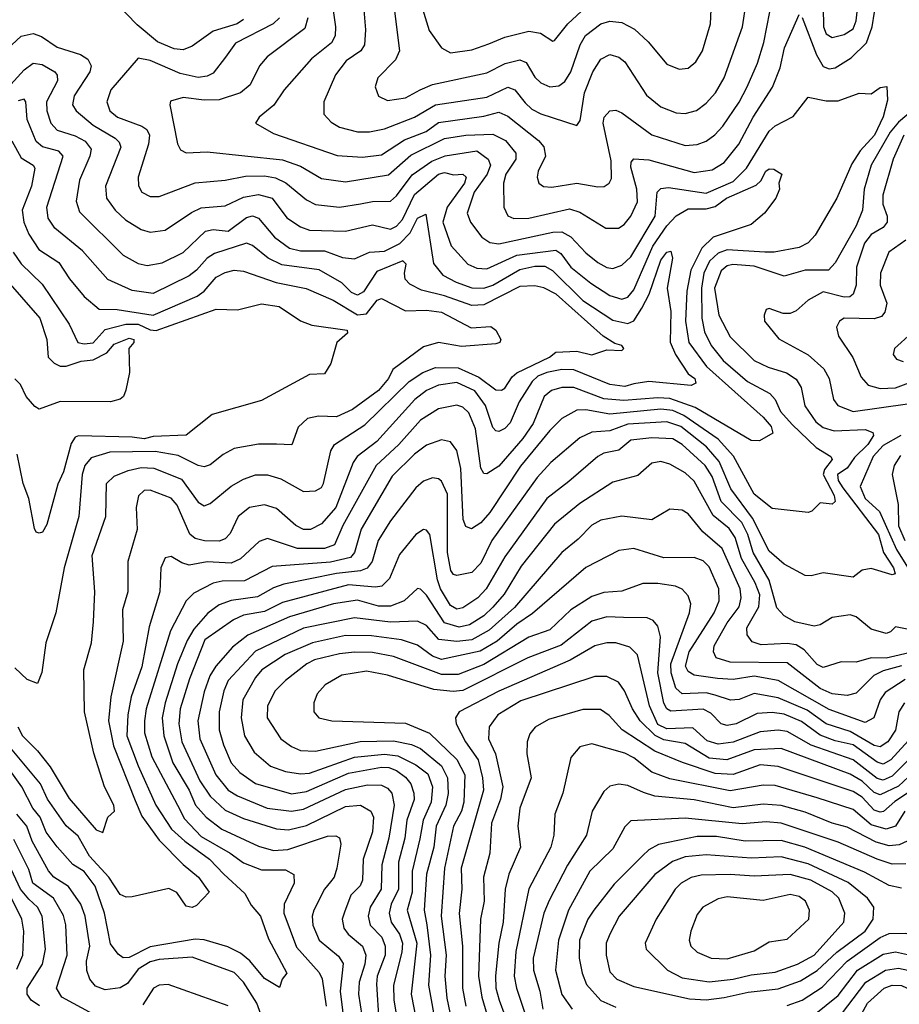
# Model space of a CAD drawing. Extents: x 1308313 to 1441400, y 959662 to 1036319.
# Tile 259 of 656: x 1339371 to 1342298, y 994792 to 998069. Entities that reach past the tile are written whole.
import ezdxf

# ---------------------------------------------------------------- set-up
doc = ezdxf.new("R2010")
doc.units = 0

msp = doc.modelspace()

# ---------------------------------------------------------------- linework, layer by layer
at = {"layer": '0CON10XD'}
for points in [[(1340605.6, 998195.6), (1340634.7, 997965), (1340621.2, 997935), (1340562.7, 997875), (1340553.3, 997845), (1340564.7, 997814.7), (1340595, 997800.4), (1340655, 997809.3), (1340703.8, 997835), (1340745, 997852.8), (1340925, 997892.5), (1340986.5, 997923.5), (1341035, 997934.8), (1341056.7, 997926.7), (1341085, 997877.5), (1341105, 997858.6), (1341135, 997845.3), (1341165, 997848.7), (1341185, 997863.2), (1341204.9, 997895.1), (1341235.6, 997985), (1341254.1, 998015.9), (1341305, 998055.2), (1341335, 998064.4), (1341375, 998059.5), (1341416.9, 998036.9), (1341462.3, 997995), (1341525, 997921.2), (1341565, 997904.6), (1341595, 997907.3), (1341620.9, 997929.1), (1341643.3, 997965), (1341669.4, 998055), (1341675.8, 998175)], [(1340406, 998155), (1340421.7, 998045), (1340420.7, 998015), (1340407.9, 997992.1), (1340341.4, 997938.6), (1340251.1, 997835), (1340216, 997784), (1340167.5, 997745), (1340155.8, 997725), (1340215, 997690.3), (1340426.8, 997616.8), (1340511.8, 997611.8), (1340575, 997618.7), (1340650.9, 997669.1), (1340723.1, 997696.9), (1340765, 997726.8), (1340915, 997747.9), (1340965, 997760.6), (1340995, 997747.5), (1341097.1, 997667.1), (1341115.6, 997645.6), (1341120.8, 997615), (1341096.1, 997565), (1341092.5, 997545), (1341098.5, 997525), (1341113.5, 997513.5), (1341141.8, 997511.8), (1341225, 997524.8), (1341295, 997512.2), (1341315.9, 997514.1), (1341332.2, 997525), (1341339.8, 997540.2), (1341339.2, 997599.2), (1341312.9, 997725), (1341316.2, 997745), (1341335, 997765.5), (1341355, 997767.9), (1341375, 997759.2), (1341475, 997685.7), (1341585, 997650), (1341625, 997653.2), (1341655, 997664.7), (1341684.5, 997685.5), (1341710.8, 997715), (1341765.1, 997794.9), (1341791.3, 997845), (1341825.7, 997924.3), (1341847, 997993), (1341866.8, 998095)], [(1340115, 998069.5), (1340094.4, 998055.6), (1340015, 998030.7), (1339945, 997980.8), (1339915, 997968.9), (1339885, 997971.7), (1339828.9, 997995), (1339761.9, 998051.9), (1339691.1, 998125)], [(1340514.7, 998115), (1340521.1, 998035), (1340518.2, 997985), (1340506.1, 997965), (1340457.6, 997932.4), (1340421.2, 997885), (1340382.9, 997795), (1340382.5, 997755), (1340407.7, 997727.7), (1340435, 997711.2), (1340495, 997696.2), (1340535, 997695.7), (1340585, 997705.2), (1340685.1, 997744.9), (1340755, 997785.8), (1340925, 997811.2), (1340995, 997844), (1341019.1, 997835), (1341052.5, 997792.5), (1341075, 997770.7), (1341105, 997755.6), (1341225, 997717.1), (1341236.2, 997733.8), (1341250.9, 997825), (1341278, 997895), (1341305, 997937.1), (1341335, 997953.6), (1341365, 997944.6), (1341385, 997928.2), (1341457.2, 997817.2), (1341505, 997778.4), (1341555, 997758.8), (1341585, 997756.5), (1341622.8, 997767.2), (1341655, 997790.7), (1341686.5, 997825), (1341714.8, 997875.2), (1341776.3, 998045), (1341788.1, 998125)], [(1340701.9, 998135), (1340733, 998033), (1340775, 997975.6), (1340805, 997958.9), (1340875, 997968.1), (1340931.5, 997988.5), (1340985, 998010.6), (1341065, 998030.7), (1341103.6, 998023.6), (1341145, 997997.8), (1341150.2, 997999.8), (1341194.6, 998055.4), (1341255, 998110.9)], [(1342045, 998111.1), (1342045.7, 998045), (1342055, 998022.1), (1342075, 998009.1), (1342115, 998019.5), (1342145, 998038.9), (1342154.8, 998065), (1342161.7, 998125)], [(1340235.8, 998075), (1340214.6, 998055), (1340089.1, 997990.9), (1340056, 997944), (1340015, 997890.7), (1339995, 997880.5), (1339965, 997876.5), (1339905, 997890.2), (1339805, 997933), (1339765, 997940.9), (1339673.5, 997835), (1339660.6, 997795), (1339670.7, 997765), (1339696.5, 997745), (1339777.1, 997715), (1339793.3, 997703.3), (1339802.4, 997685), (1339799.8, 997655), (1339765.3, 997545), (1339766.4, 997516.4), (1339777.5, 997495), (1339805, 997480.7), (1339835, 997480.3), (1339955, 997526.2), (1340054.3, 997534.3), (1340122.2, 997547.8), (1340185, 997549.4), (1340222, 997542), (1340255.9, 997525.9), (1340325, 997469.2), (1340355, 997453.9), (1340435, 997444.8), (1340504.5, 997455.5), (1340545, 997463.7), (1340605, 997465.2), (1340625, 997482.7), (1340677.3, 997552.7), (1340742.2, 997597.8), (1340786.3, 997616.3), (1340891.9, 997631.9), (1340929.7, 997605), (1340937.3, 997585), (1340927, 997555), (1340883.3, 997495), (1340859.7, 997425), (1340870.7, 997395), (1340908.5, 997345), (1340935, 997327.4), (1340965, 997323.3), (1341145, 997361.7), (1341175, 997362.7), (1341205, 997346.6), (1341255, 997292.5), (1341295, 997260.3), (1341325, 997244.3), (1341345, 997240.7), (1341375, 997251.8), (1341405, 997280), (1341486, 997415), (1341492, 997495), (1341505, 997506.5), (1341530.3, 997510.3), (1341655, 997491.3), (1341745, 997530.3), (1341789.8, 997575), (1341865, 997697.7), (1341885, 997716), (1341945, 997747.1), (1341995, 997810.5), (1342055, 997798.9), (1342095, 997798.4), (1342165, 997824.3), (1342205, 997822.5), (1342235, 997843.2), (1342256.7, 997846.7), (1342259.3, 997800.7), (1342244.6, 997745.4), (1342215.7, 997685), (1342167.9, 997632.1), (1342140.4, 997589.6), (1342090, 997475), (1342018.5, 997351.5), (1341995, 997326.2), (1341965, 997310.4), (1341881.2, 997295), (1341851.2, 997295), (1341725, 997302.7), (1341695, 997291.3), (1341666.5, 997265), (1341647.3, 997225), (1341639.6, 997175), (1341640.7, 997075), (1341649.7, 997029.7), (1341672.1, 996985), (1341712.3, 996935), (1341792.7, 996865), (1341867.1, 996825), (1341885.3, 996805), (1341903.2, 996765), (1341941.2, 996721.2), (1342021.8, 996645), (1342070.8, 996615), (1342075.2, 996605), (1342048.7, 996571.3), (1342045.1, 996555), (1342081.7, 996485), (1342085.2, 996464.8), (1342075, 996456.4), (1342035, 996460.6), (1342007.3, 996432.7), (1341995, 996428.9), (1341875, 996441.4), (1341815, 996489.6), (1341746.5, 996616.5), (1341695, 996673.2), (1341581.2, 996751.2), (1341545, 996768.5), (1341505, 996772.1), (1341335, 996755.9), (1341255, 996770), (1341225, 996769.2), (1341175, 996741.4), (1341135, 996701.6), (1341036.9, 996583.1), (1340935, 996428.6), (1340905, 996394.1), (1340874.6, 996374.6), (1340855, 996381.9), (1340846.5, 996405), (1340838.7, 996575), (1340825.2, 996635.2), (1340805, 996663.8), (1340775, 996670), (1340725, 996652.7), (1340685, 996622.9), (1340610.6, 996549.4), (1340506.8, 996373.2), (1340484.4, 996295.6), (1340471.4, 996278.6), (1340405, 996263.8), (1340211.2, 996248.8), (1340118.9, 996201.1), (1340045, 996200.2), (1340015, 996193.2), (1339950.1, 996159.9), (1339925, 996134.6), (1339872.7, 996035), (1339791.7, 995775), (1339785.5, 995735), (1339786.4, 995695), (1339810.9, 995615), (1339895.7, 995454.2), (1339919.3, 995409.3), (1339975, 995350.5), (1340070.9, 995295), (1340115, 995262.4), (1340175, 995239.2), (1340255, 995239.2), (1340283.4, 995223.4), (1340284.1, 995195), (1340251, 995125), (1340249.8, 995095), (1340291.9, 994981.9), (1340367.4, 994897.4), (1340376.8, 994876.8), (1340390.9, 994785)], [(1340329.3, 998075), (1340320.2, 998039.8), (1340193.8, 997945), (1340169.3, 997915), (1340137.9, 997852.1), (1340105, 997825.3), (1340035, 997802.5), (1339985, 997800.6), (1339915, 997810.3), (1339872.6, 997797.4), (1339870, 997785), (1339896, 997656), (1339906.2, 997636.2), (1339925, 997625.5), (1339995, 997628.8), (1340245, 997602.1), (1340305, 997581), (1340375, 997539.8), (1340455, 997529.2), (1340597.7, 997552.3), (1340672.1, 997617.9), (1340785, 997673.7), (1340855, 997684.6), (1340945, 997687.4), (1340987.2, 997667.2), (1341021.9, 997625), (1341021.9, 997605), (1340989, 997555), (1340980.8, 997525), (1340982.5, 997445), (1340995.7, 997415.7), (1341015, 997407.7), (1341065, 997408.7), (1341200.1, 997439.9), (1341235, 997428.6), (1341321.4, 997375), (1341364, 997375), (1341382.8, 997387.2), (1341405, 997414.6), (1341426.8, 997463.2), (1341424.3, 997505), (1341405, 997577.5), (1341405.3, 997594.7), (1341414.1, 997605.9), (1341465, 997602.6), (1341615, 997560.2), (1341675, 997569), (1341715, 997593.2), (1341763.6, 997655), (1341812.2, 997745), (1341876.1, 997843.9), (1341901.4, 997908.6), (1341916.5, 997975), (1341965, 998086.2)], [(1341975, 998076), (1342022.2, 997952.2), (1342045, 997913.2), (1342065, 997904.8), (1342085, 997909), (1342138, 997942), (1342188.6, 997991.4), (1342207.4, 998045), (1342216, 998094)], [(1339315, 997957.5), (1339375, 998014.1), (1339415, 998023.2), (1339442.7, 998012.7), (1339495, 997977.5), (1339573.2, 997953.2), (1339597.8, 997937.8), (1339608.7, 997915), (1339604.2, 997895), (1339552.1, 997815), (1339545.9, 997785), (1339558.4, 997765), (1339615, 997717.8), (1339688.8, 997675), (1339701.7, 997661.7), (1339707.1, 997645), (1339656.7, 997515), (1339659.7, 997475), (1339688.6, 997435), (1339722.9, 997402.9), (1339775, 997370.6), (1339805, 997361.9), (1339855, 997368.8), (1339942.3, 997427.7), (1339975, 997443.1), (1340055, 997449.3), (1340115, 997478.5), (1340165, 997487), (1340211.1, 997475), (1340259.8, 997409.8), (1340305, 997378.9), (1340335, 997368.1), (1340455, 997364.8), (1340545, 997385.9), (1340605, 997371.7), (1340625, 997382.1), (1340645, 997403.8), (1340685, 997486.7), (1340765, 997555.2), (1340785, 997559.9), (1340815, 997553), (1340845, 997554.7), (1340856.5, 997545), (1340850.8, 997525), (1340793.4, 997445), (1340778.5, 997395), (1340806.2, 997316.2), (1340862.5, 997255), (1340891.8, 997241.8), (1340925, 997239.3), (1341025, 997284.6), (1341155, 997301.4), (1341171.2, 997291.2), (1341205.5, 997245.5), (1341271.6, 997191.6), (1341335, 997150.7), (1341375, 997138.8), (1341395, 997145.9), (1341415, 997170.3), (1341478.3, 997315), (1341525, 997383.1), (1341555, 997415.7), (1341595, 997439.2), (1341655, 997439.8), (1341685, 997447.4), (1341722.6, 997475), (1341822.2, 997517.8), (1341837.6, 997532.4), (1341854, 997565), (1341865, 997572.5), (1341881.1, 997571.1), (1341907.5, 997555), (1341896.7, 997525), (1341900, 997505), (1341887.1, 997475), (1341850, 997425), (1341805, 997387.4), (1341678.5, 997345), (1341641.5, 997308.5), (1341604.9, 997235.1), (1341591.2, 997165), (1341586.7, 997065), (1341597.8, 996995), (1341656.5, 996915), (1341845, 996746), (1341871.8, 996715), (1341877.4, 996692.6), (1341832.5, 996667.5), (1341805, 996668.8), (1341618.3, 996778.3), (1341535, 996808.4), (1341495, 996810.8), (1341381.1, 996801.1)], [(1339275, 997781.4), (1339385, 997902.5), (1339415, 997924.7), (1339445, 997919.3), (1339487.5, 997895), (1339495, 997884), (1339496.1, 997865), (1339459.5, 997795), (1339461.1, 997765), (1339474.8, 997725), (1339495, 997701.7), (1339555, 997682.6), (1339588.4, 997665), (1339608.5, 997638.5), (1339604.3, 997615), (1339570, 997535), (1339558.1, 997465), (1339569.3, 997429.3), (1339715.5, 997285.5), (1339765, 997256.9), (1339795, 997250.7), (1339845, 997259.8), (1339915, 997293.9), (1339989.1, 997365), (1340015, 997370.4), (1340065, 997365.2), (1340125, 997410.2), (1340145, 997415.9), (1340165, 997408.8), (1340218.8, 997345), (1340268.9, 997308.9), (1340305, 997299.5), (1340385, 997299.4), (1340445, 997277.1), (1340485, 997272.5), (1340535, 997294.8), (1340585, 997298.8), (1340635.5, 997324.5), (1340670.6, 997359.4), (1340695, 997408.2), (1340722.1, 997422.1), (1340747.7, 997257.7), (1340778.8, 997218.8), (1340822.9, 997195)], [(1342413, 997827), (1342295, 997727.6), (1342268.1, 997695), (1342204.8, 997585), (1342181, 997505), (1342175.2, 997435), (1342155, 997382.5), (1342085, 997259.6), (1342063.1, 997235), (1341985, 997235.2), (1341915, 997214.8), (1341815, 997248.1), (1341744.4, 997254.4), (1341725, 997249.5), (1341705, 997232.6), (1341683.4, 997175), (1341697.2, 997085), (1341735, 997013.2), (1341815, 996934.7), (1341862, 996912), (1341923.1, 996893.1), (1341955, 996872.2), (1341971.4, 996845), (1341983.6, 996783.6), (1342020.1, 996730.1), (1342045, 996711.9), (1342081, 996701), (1342185, 996705.2), (1342210, 996695), (1342211.8, 996685), (1342193.7, 996655), (1342148.6, 996611.4), (1342124.3, 996575.7), (1342093, 996555), (1342094.4, 996535), (1342110.7, 996510.7), (1342228.8, 996355), (1342245.6, 996295), (1342278.9, 996245), (1342284.3, 996225), (1342275, 996221.4), (1342205, 996242.7), (1342175, 996237.1), (1342145, 996213.5), (1342045, 996227.7), (1342005, 996217.5), (1341985, 996219.3), (1341915, 996256.2), (1341865, 996300.3), (1341809.6, 996409.6), (1341737.8, 996507.8), (1341698.9, 996598.9), (1341656.8, 996646.8), (1341571.6, 996715), (1341525, 996730.7), (1341395, 996723.1), (1341335, 996700.4), (1341274.5, 996695.5), (1341235, 996677.6), (1341138.1, 996595), (1341092.5, 996545), (1340942.4, 996335), (1340905, 996260), (1340875, 996229.1), (1340825, 996219.2), (1340815, 996222.5), (1340805.9, 996235.9), (1340794.5, 996295), (1340795, 996489.2), (1340775, 996532.7), (1340765, 996540.8), (1340745, 996543.9), (1340715, 996533.1), (1340689.3, 996510.7), (1340605, 996401.3), (1340563.5, 996335), (1340544, 996265), (1340526.7, 996243.3), (1340505.3, 996234.7), (1340425, 996225.5), (1340249.7, 996190.3), (1340215, 996178)], [(1339364.3, 995715), (1339380, 995685), (1339430.3, 995635), (1339471.7, 995581.7), (1339535, 995476.3), (1339625, 995372.7), (1339646.8, 995363.2), (1339663.8, 995415), (1339686.2, 995435), (1339684.1, 995455), (1339653, 995515), (1339617.5, 995627.5), (1339586.1, 995765), (1339584.3, 995905), (1339609.1, 995995), (1339616.4, 996065), (1339620.2, 996165), (1339611.6, 996285), (1339656.8, 996415), (1339659.4, 996525), (1339685, 996549.4), (1339731.1, 996568.9), (1339775, 996578), (1339816.7, 996576.7), (1339909.5, 996539.5), (1339965, 996462.9), (1339985, 996450.8), (1340005, 996458.8), (1340074.2, 996515.8), (1340115, 996540), (1340155, 996554.3), (1340195, 996553.8), (1340240.2, 996540.2), (1340315, 996498.8), (1340355, 996500.7), (1340375, 996512.3), (1340381.9, 996525), (1340406.2, 996633.8), (1340418.2, 996655), (1340519.3, 996720.7), (1340666.7, 996865), (1340712.1, 996895), (1340755, 996911.1), (1340830, 996910), (1340898.8, 996878.8), (1340955, 996837.2), (1340974, 996836), (1340985, 996842.1), (1341009.5, 996880.5), (1341025, 996893.7), (1341133.8, 996946.2), (1341155, 996962.1), (1341225, 996965.2), (1341275, 996953.6), (1341325, 996969.7), (1341375, 996968.2), (1341381.8, 996975), (1341374.2, 996985), (1341351, 996991), (1341312.1, 997015), (1341155.9, 997155), (1341115, 997176.9), (1341085, 997183.2), (1341035, 997180.8), (1340915, 997119.4), (1340875, 997118), (1340785, 997150), (1340708.5, 997168.5), (1340668.7, 997188.7), (1340653.6, 997205), (1340651.1, 997225), (1340657.3, 997255), (1340646.2, 997266.2), (1340558.8, 997231.2), (1340515, 997163.2), (1340495, 997151.7), (1340475, 997161.1), (1340443.2, 997193.2), (1340366.8, 997236.8), (1340242.7, 997252.7), (1340197.6, 997275), (1340145, 997317.5), (1340125, 997324.8), (1340019.1, 997290.9), (1339994.9, 997275.1), (1339958.8, 997235), (1339935, 997216), (1339815, 997157.1), (1339745, 997167.8), (1339664.5, 997204.5), (1339579.8, 997299.8), (1339487.8, 997375), (1339465, 997407.8), (1339461, 997445), (1339515.7, 997615), (1339500.8, 997630.8), (1339446, 997646), (1339425, 997663.1), (1339395, 997736.9), (1339390.6, 997795), (1339385, 997804.5), (1339365, 997798.9)], [(1342313.6, 997685), (1342278.2, 997605), (1342242.9, 997485), (1342243.7, 997455), (1342257.6, 997415), (1342258.3, 997395), (1342245, 997377.4), (1342205, 997354.4), (1342182.6, 997325), (1342155.9, 997245), (1342154.8, 997185), (1342145, 997155.5), (1342133, 997147), (1342115, 997145.2), (1342045, 997163.2), (1341994.5, 997135.5), (1341955, 997100), (1341935, 997090.7), (1341911.2, 997091.2), (1341865, 997107.8), (1341855.5, 997104.5), (1341847.9, 997085), (1341850, 997065), (1341896.9, 997006.9), (1341995, 996953.2), (1342047.1, 996907.1), (1342064.3, 996875), (1342079.3, 996805), (1342093.6, 996785), (1342145, 996764.8), (1342325, 996789.8)], [(1339345, 997666.2), (1339375, 997609.2), (1339415.1, 997585.1), (1339421, 997575), (1339409.7, 997515), (1339378.8, 997435), (1339384.8, 997395), (1339400.9, 997355), (1339434.5, 997304.5), (1339500.6, 997260.6), (1339536.2, 997206.2), (1339585, 997147.7), (1339635.2, 997105.2), (1339695, 997104.8), (1339815, 997085.5), (1339961.1, 997148.9), (1339984.6, 997165.4), (1340025, 997211.6), (1340055, 997227.6), (1340085, 997234.7), (1340115, 997232.1), (1340223.8, 997193.8), (1340323.8, 997173.8), (1340413.9, 997135), (1340495, 997086.9), (1340525, 997090.2), (1340560.7, 997135), (1340575, 997140.6), (1340655, 997099.8), (1340725, 997102.6), (1340775, 997095.2), (1340873.7, 997043.7), (1340938.2, 997048.2), (1340955.6, 997035.6), (1340972.5, 997005), (1340968.8, 996995), (1340955, 996990.4), (1340841.2, 996981.2), (1340765, 996994.1), (1340715, 996980.3), (1340612.9, 996905), (1340598.2, 996875), (1340564.3, 996835), (1340478.4, 996771.6), (1340425, 996746.9), (1340365, 996748.9), (1340328.4, 996741.6), (1340297, 996713), (1340276.5, 996653.5), (1340225, 996656), (1340165, 996656.3), (1340085, 996642.2), (1340047.9, 996622.1), (1340005, 996587.5), (1339985, 996580.6), (1339965, 996584.8), (1339898.6, 996618.6), (1339821.2, 996631.2), (1339670.3, 996629.7), (1339608.9, 996611.1), (1339587.1, 996585), (1339578.9, 996555), (1339567.4, 996415), (1339518.5, 996245), (1339490.4, 996095), (1339458.1, 995995), (1339443.8, 995896.2), (1339430, 995860), (1339395, 995872.3), (1339355, 995911.6)], [(1342320.3, 997335), (1342263.4, 997295), (1342235.2, 997225), (1342234, 997185), (1342256.8, 997125), (1342250.3, 997095), (1342238.5, 997081.5), (1342215, 997072.8), (1342115, 997075.9), (1342099.1, 997065), (1342088.8, 997045), (1342096.2, 997015), (1342143.3, 996945), (1342171.4, 996878.6), (1342195, 996852), (1342235, 996841.5), (1342285, 996843.1), (1342365, 996873.2)], [(1340822.9, 997195), (1340875, 997176.8), (1340915, 997175.4), (1340945, 997185.1), (1341035, 997237.9), (1341085, 997249), (1341118.5, 997248.5), (1341144.3, 997234.3), (1341245, 997134.8), (1341345, 997068.4), (1341395, 997058), (1341415, 997066.6), (1341441.5, 997108.5), (1341465.4, 997155), (1341505, 997268.7), (1341525, 997295.2), (1341538, 997298), (1341542.8, 997275), (1341525.2, 997175), (1341537.7, 997097.7), (1341536, 996996), (1341553.4, 996955), (1341595, 996890.3), (1341617.8, 996875), (1341621.2, 996858.8), (1341605, 996851.1), (1341465, 996865.2), (1341415, 996856.8), (1341385, 996848.2), (1341335, 996854.6), (1341215, 996904), (1341175, 996904.9), (1341124.8, 996894.8), (1341095, 996882.4), (1341076.2, 996865), (1341033, 996797), (1341002.6, 996727.4), (1340985, 996707.9), (1340965, 996698), (1340955, 996700), (1340945, 996711.8), (1340921.5, 996785), (1340885, 996833.8), (1340825, 996860.8), (1340765, 996852.8), (1340725, 996834.3), (1340686.2, 996805), (1340558.9, 996665), (1340494.3, 996615), (1340480.8, 996595), (1340423, 996445), (1340375, 996391.2), (1340338.1, 996371.9), (1340315, 996371.5), (1340289.4, 996385), (1340225, 996442.4), (1340185, 996453.6), (1340135, 996445.3), (1340097.8, 996415), (1340070.8, 996359.2), (1340055, 996340.9), (1340035, 996333.3), (1339985.2, 996334.8), (1339955, 996341.6), (1339936.9, 996356.9), (1339895, 996453.1), (1339875, 996476.8), (1339805, 996502.9), (1339785, 996501.8), (1339765.9, 996484.1), (1339758.6, 996445), (1339761.5, 996371.5), (1339730.3, 996265), (1339730.6, 996165), (1339712.5, 996105), (1339715, 996000), (1339674.5, 995815), (1339666.1, 995735), (1339682.5, 995652.5), (1339755, 995470), (1339777.5, 995417.5), (1339835, 995337.5), (1339915, 995256.5), (1339965.7, 995215), (1340001.4, 995165), (1339959.5, 995120.5), (1339944.3, 995114.3), (1339925, 995118.6), (1339893.5, 995163.5), (1339866.8, 995176.8), (1339745, 995149.1), (1339725, 995148.1), (1339705, 995157.5), (1339667.6, 995215), (1339602.8, 995285), (1339565, 995351.2), (1339525, 995386), (1339463.2, 995475), (1339439.5, 995525), (1339288.7, 995705)], [(1339348.7, 997295), (1339375, 997255.8), (1339445, 997188.9), (1339535.3, 997055), (1339563.8, 996995), (1339585, 996989.8), (1339615, 996993.6), (1339655, 997037.8), (1339724.3, 997055.7), (1339765, 997055.6), (1339805, 997036.5), (1339825, 997034.1), (1340025, 997105.3), (1340095, 997103.1), (1340175, 997123.1), (1340234.2, 997114.2), (1340305, 997067.1), (1340342.7, 997052.7), (1340460, 997035), (1340461.2, 997025), (1340426.2, 996995), (1340405.8, 996924.2), (1340385, 996890), (1340335, 996887.5), (1340175, 996801.5), (1340011.2, 996755), (1339925, 996685.8)], [(1339315.7, 997215), (1339437.5, 997075), (1339461.4, 997005), (1339465.9, 996945.9), (1339485, 996925.3), (1339505, 996916.1), (1339525, 996915.7), (1339575, 996932), (1339615, 996936.8), (1339660.2, 996959.8), (1339685, 996988.9), (1339735, 997008.8), (1339750.8, 997005), (1339750, 996995), (1339734, 996974), (1339735.8, 996895), (1339724.3, 996835.7), (1339715.8, 996815), (1339705, 996806), (1339673, 996797), (1339505, 996798.6), (1339435, 996772.3), (1339421.3, 996781.3), (1339392.5, 996815), (1339373.3, 996855), (1339355, 996873)], [(1342338.9, 997025), (1342282.5, 996975), (1342278.1, 996955), (1342289.4, 996939.4), (1342311.5, 996931.5)], [(1341381.1, 996801.1), (1341315, 996807.4), (1341215, 996844.5), (1341175, 996845.2), (1341140.4, 996835), (1341115.8, 996814.2), (1341079.3, 996725), (1341045, 996675.2), (1340965, 996583.3), (1340925, 996557.7), (1340915, 996558.9), (1340905, 996576), (1340887.2, 996707.2), (1340865, 996760.9), (1340845, 996778.8), (1340825, 996786.2), (1340765, 996773.4), (1340705, 996736), (1340632.2, 996655), (1340557.3, 996585), (1340446.1, 996385), (1340418.7, 996321.3), (1340385, 996308.5), (1340295, 996308.3), (1340195, 996342.4), (1340167.9, 996332.1), (1340105.9, 996274.1), (1340075, 996259.5), (1339995, 996264.5), (1339935, 996253.8), (1339910.8, 996260.8), (1339875, 996282.5), (1339855, 996277.8), (1339840, 996245), (1339837.5, 996165), (1339801.8, 996048.2), (1339777.5, 995915), (1339741.8, 995815), (1339730.2, 995755), (1339727.6, 995685), (1339764.9, 995585), (1339824.1, 995455), (1339876.4, 995375), (1339920.2, 995335), (1340002.5, 995275), (1340050, 995225), (1340120.3, 995160.3), (1340141.5, 995121.5), (1340171.9, 995085), (1340199.1, 995009.1), (1340260, 994895), (1340244, 994875), (1340235, 994847.5), (1340185, 994877.6), (1340136.7, 994936.7), (1340105, 994962.2), (1340063, 994983), (1339985, 995006.7), (1339955, 995008.3), (1339805, 994983.2), (1339735, 994947.6), (1339715, 994946.7), (1339698.3, 994958.3), (1339672.9, 994992.9), (1339652.9, 995095), (1339622, 995185), (1339585, 995233.2), (1339547.3, 995257.3), (1339495, 995315.9), (1339458.8, 995365), (1339438.3, 995415), (1339414.5, 995445), (1339377.9, 995515), (1339327.3, 995585)], [(1339925, 996685.8), (1339815, 996681.7), (1339785, 996674.3), (1339745, 996679.8), (1339566.5, 996683.5), (1339555, 996679.2), (1339541.6, 996658.4), (1339516.5, 996563.5), (1339497.3, 996522.7), (1339461.2, 996388.8), (1339446.5, 996363.5), (1339435, 996360), (1339425, 996363.1), (1339420.4, 996375), (1339401.2, 996475), (1339382, 996525), (1339362.3, 996622.3)], [(1342335, 996038), (1342285, 996048), (1342269.1, 996030.9), (1342255, 996026.4), (1342205, 996040), (1342155, 996081.1), (1342135, 996088), (1342075, 996079.3), (1342035, 996054.5), (1342015, 996050.8), (1341950, 996065), (1341915, 996084.5), (1341891, 996111), (1341865, 996202.9), (1341811.9, 996295), (1341793.8, 996355), (1341774.1, 996395), (1341705.7, 996465), (1341675, 996548.2), (1341652.1, 996585), (1341575, 996655.2), (1341545, 996674.2), (1341475, 996677.2), (1341405, 996669.8), (1341365, 996636.3), (1341315, 996626.1), (1341295, 996615.2), (1341198.1, 996531.9), (1341125, 996475.3), (1340985, 996280.8), (1340923.3, 996175), (1340895, 996144.8), (1340845, 996111.5), (1340825, 996107), (1340805, 996118.8), (1340771.5, 996175), (1340761.1, 996205), (1340735.3, 996355), (1340725, 996370), (1340715, 996372.2), (1340689.5, 996355), (1340635, 996288.8), (1340601.5, 996208.5), (1340576.2, 996183.8), (1340555, 996179.8), (1340465, 996187.7), (1340245, 996129), (1340185, 996099.5), (1340115, 996086.4), (1340081.7, 996071.7), (1339987.2, 996005), (1339936.2, 995875), (1339904.9, 995775), (1339900.5, 995725), (1339910.8, 995665), (1339970.4, 995535), (1340004.5, 995484.5), (1340055, 995438.4), (1340115, 995409.8), (1340225, 995376.2), (1340265, 995372.2), (1340325, 995387.2), (1340455, 995450.3), (1340504.8, 995454.8), (1340539.6, 995435), (1340548.4, 995415), (1340545, 995366.2), (1340513.3, 995275), (1340511.7, 995205), (1340503.4, 995186.5), (1340473.1, 995155), (1340451.2, 995098.8), (1340443.8, 995075), (1340448.9, 995045), (1340463.5, 995025), (1340511.8, 994985), (1340522.9, 994955), (1340519.8, 994925), (1340500.2, 994865), (1340498.6, 994825), (1340509.3, 994755)], [(1342303.4, 996685), (1342245, 996651.4), (1342211.4, 996615), (1342167.4, 996515), (1342185, 996475.2), (1342231.8, 996431.8), (1342289.1, 996305), (1342325, 996247)], [(1342345, 995964.5), (1342255, 995944.2), (1342204.6, 995945.4), (1342155, 995930.8), (1342105, 995931.1), (1342045, 995913.1), (1342025, 995922.6), (1341981.6, 995971.6), (1341955, 995988.7), (1341925, 995992.6), (1341838.1, 995988.1), (1341808, 995998), (1341792, 996022), (1341791, 996045), (1341830.7, 996115), (1341833.5, 996155), (1341818.4, 996195), (1341773.4, 996275), (1341752.2, 996345), (1341731.7, 996375), (1341678.7, 996418.7), (1341615, 996532.4), (1341585, 996561.1), (1341535, 996589.5), (1341505, 996598.1), (1341475, 996593.2), (1341428.5, 996551.5), (1341345, 996530), (1341235, 996459.1), (1341150.5, 996389.5), (1341039.5, 996250.5), (1340982.8, 996157.2), (1340945, 996113), (1340915, 996084.5), (1340868.2, 996055), (1340833.2, 996046.8), (1340785, 996061), (1340725, 996154), (1340705, 996173.8), (1340695, 996175.5), (1340650, 996135), (1340605, 996116.8), (1340565, 996116.6), (1340495, 996137.1), (1340415, 996124.1), (1340268.5, 996081.5), (1340129.8, 996020.2), (1340079.4, 995980.6), (1340023, 995917), (1340003.2, 995885), (1339985, 995831.4), (1339963.2, 995735), (1339969.7, 995675), (1340023.7, 995555), (1340064.8, 995505), (1340095, 995485.5), (1340194, 995444), (1340275, 995434), (1340315, 995441.7), (1340455, 995507), (1340528.2, 995521.8), (1340575, 995521.3), (1340595, 995511.6), (1340609.5, 995495), (1340617.5, 995455), (1340599, 995345), (1340576.2, 995256.2), (1340573.4, 995175), (1340537.4, 995115), (1340530.6, 995085), (1340536.9, 995055), (1340575.9, 995015), (1340587.2, 994985), (1340586.5, 994955), (1340560.6, 994885), (1340558.2, 994858.2), (1340566.2, 994736.2)], [(1342301.9, 996618.1), (1342281.6, 996585), (1342274.7, 996555), (1342294.4, 996455), (1342295, 996384.4), (1342316.9, 996335)], [(1342305, 995918.6), (1342245, 995901.6), (1342213.5, 995886.5), (1342155, 995827.5), (1342125, 995819.2), (1342075, 995825.5), (1342035, 995842.6), (1341925, 995927.9), (1341735, 995930.8), (1341688.5, 995945), (1341679.6, 995965), (1341681.8, 995985), (1341725, 996061), (1341764.8, 996115), (1341772, 996145), (1341768.3, 996175), (1341708.9, 996308.9), (1341644.6, 996364.6), (1341595, 996424), (1341575, 996436.5), (1341535, 996439.2), (1341475, 996404.1), (1341375, 996416.9), (1341305, 996403.2), (1341275, 996386.9), (1341229.9, 996340.1), (1341175, 996295.9), (1341018, 996112), (1340933.1, 996036.9), (1340875, 996004.4), (1340825, 995999.5), (1340765.6, 996005.6), (1340725, 996052), (1340695, 996067.5), (1340605, 996063.4), (1340485, 996078.5), (1340315, 996043.1), (1340155, 995966.6), (1340065, 995870), (1340049.7, 995835), (1340034.5, 995765), (1340034.4, 995705), (1340048.9, 995655), (1340074.4, 995595), (1340102.9, 995562.9), (1340155, 995526.2), (1340275, 995492.7), (1340325, 995499.6), (1340465, 995561.4), (1340575, 995580.6), (1340599.6, 995579.6), (1340625, 995569.7), (1340655, 995547.6), (1340672, 995525), (1340682.7, 995495), (1340683, 995473), (1340659.4, 995405), (1340652.8, 995345), (1340631.1, 995265), (1340631.2, 995175), (1340607.4, 995125), (1340600.3, 995095), (1340606.9, 995065), (1340635.2, 995025), (1340644.3, 994995), (1340642.2, 994965), (1340614.6, 994855), (1340616.1, 994805), (1340629.9, 994719.9)], [(1342317.5, 995872.5), (1342250.9, 995829.1), (1342234.9, 995805.1), (1342213.3, 995745), (1342185, 995729.5), (1342065, 995772.8), (1341895, 995869.2), (1341815, 995884.3), (1341745, 995873), (1341693.5, 995876.5), (1341615, 995886.9), (1341595, 995899.5), (1341586.7, 995916.7), (1341598.8, 995965), (1341681.5, 996095), (1341699, 996135), (1341697.3, 996175), (1341665, 996247.9), (1341645, 996267.9), (1341615, 996279.2), (1341515, 996277.3), (1341415, 996308.4), (1341365, 996301.8), (1341255, 996245.3), (1341077.8, 996092.2), (1341025, 996056.6), (1340959.8, 996000.2), (1340902.8, 995967.2), (1340775, 995939.4), (1340745, 995950.6), (1340695, 995987), (1340641.4, 996005), (1340541.8, 996018.2), (1340455, 996018.9), (1340345, 995994.9), (1340254.1, 995955.9), (1340176.5, 995905), (1340155, 995880), (1340113.7, 995805), (1340107.4, 995745), (1340118.6, 995685), (1340151.3, 995631.3), (1340205, 995584.8), (1340255, 995567.1), (1340305, 995558.4), (1340335, 995560.6), (1340485, 995614.4), (1340585, 995624.5), (1340629, 995619), (1340688.9, 995588.9), (1340728.6, 995558.6), (1340744.5, 995515), (1340739.7, 995465), (1340713, 995405), (1340702.5, 995342.5), (1340676.9, 995235), (1340676.4, 995165), (1340660.6, 995105), (1340692.3, 994995), (1340673.6, 994825), (1340698.7, 994695)], [(1340215, 996178), (1340161.7, 996148.3), (1340074.2, 996135.8), (1340035, 996121.7), (1339996.6, 996093.4), (1339949.9, 996040.1), (1339927.5, 996002.5), (1339895.7, 995925), (1339854.6, 995795), (1339845.1, 995745), (1339850.9, 995685), (1339880.6, 995595), (1339934.6, 995505), (1339956.2, 995455), (1339991.7, 995415), (1340042.9, 995375), (1340165, 995318.5), (1340215, 995303.7), (1340263.5, 995306.5), (1340395, 995351.6), (1340422.3, 995352.3), (1340435, 995345.7), (1340439.3, 995325), (1340426.3, 995245), (1340417.1, 995215), (1340405, 995199.6), (1340384.7, 995175), (1340349.4, 995105), (1340344.2, 995085), (1340346.8, 995055), (1340367.9, 995005), (1340431.5, 994951.5), (1340447.4, 994927.4), (1340437.7, 994835), (1340459.1, 994655)], [(1342315.7, 995795), (1342296.3, 995765), (1342285, 995704.6), (1342259.8, 995665), (1342235, 995649.2), (1342215, 995652.6), (1342135, 995700), (1342055, 995725.6), (1341991, 995771), (1341895, 995811.6), (1341815, 995825.8), (1341765, 995806.7), (1341736.1, 995803.9), (1341685, 995820.7), (1341655, 995828.7), (1341575.4, 995825.4), (1341554.1, 995844.1), (1341538.6, 995895), (1341537.3, 995925), (1341600.4, 996095), (1341604.7, 996125), (1341595, 996151.1), (1341575, 996173.1), (1341553.2, 996183.2), (1341495, 996192.6), (1341445, 996192.6), (1341375, 996167.2), (1341315, 996161.9), (1341275, 996149.1), (1341204.9, 996105.1), (1341135, 996038.4), (1341065, 996013.4), (1340915, 995922.2), (1340830.5, 995889.5), (1340775, 995889.1), (1340615, 995949), (1340545, 995962.6)], [(1342352, 995695), (1342270.3, 995605), (1342245, 995591.2), (1342225, 995597.2), (1342145, 995655.1), (1342085, 995668.2), (1342035, 995687.2), (1341973, 995733), (1341915, 995757), (1341875, 995762.6), (1341825, 995759.8), (1341755, 995725.5), (1341725, 995719.2), (1341705, 995724.7), (1341671.2, 995761.2), (1341645, 995773.8), (1341537.3, 995767.3), (1341524.9, 995774.9), (1341515, 995793.6), (1341494.9, 995895), (1341503.4, 996015), (1341495, 996050.6), (1341478.9, 996068.9), (1341458.5, 996078.5), (1341380.7, 996079.3), (1341325, 996081.1), (1341275, 996067.1), (1341172.9, 995987.1), (1341061.8, 995945), (1340845, 995835.9), (1340812.8, 995832.8), (1340749.2, 995839.2), (1340595, 995887.7), (1340525, 995900.4), (1340443.3, 995886.7), (1340387.3, 995855), (1340361.2, 995825), (1340349.5, 995795), (1340350, 995765), (1340365.8, 995745), (1340410, 995735), (1340655, 995727.5), (1340735, 995693.9), (1340825, 995606.9), (1340851.7, 995555), (1340849.1, 995465), (1340840.7, 995435), (1340813.9, 995385), (1340784.9, 995245), (1340772.9, 995085), (1340789.7, 994955), (1340785.1, 994885), (1340792.5, 994812.5), (1340808.1, 994738.1)], [(1342331.8, 995608.2), (1342275, 995551), (1342245, 995537.8), (1342225, 995543.2), (1342145, 995605.4), (1342004.7, 995654.7), (1341925, 995700), (1341895, 995703.6), (1341835, 995698.2), (1341745, 995664.4), (1341695, 995657.4), (1341658.2, 995668.2), (1341611.5, 995711.5), (1341525, 995708.9), (1341495, 995722.6), (1341467.2, 995785), (1341426.8, 995955), (1341400.9, 995980.9), (1341355, 995994.8), (1341324.8, 995995.2), (1341285, 995985.2), (1341202.4, 995937.6), (1340965, 995834.2), (1340833.8, 995765), (1340820.8, 995745), (1340823.5, 995725), (1340854, 995665), (1340896, 995605), (1340911.2, 995545), (1340914.5, 995505), (1340840.2, 995245), (1340842.7, 995175), (1340833.6, 995093.6), (1340844.8, 994985), (1340844.6, 994845), (1340855.6, 994785.6)], [(1340545, 995962.6), (1340485, 995964.1), (1340435, 995957.8), (1340352.1, 995937.9), (1340326.1, 995925), (1340255, 995870), (1340220.9, 995835), (1340195.9, 995785), (1340194.6, 995745.4), (1340240, 995675), (1340275, 995649.4), (1340305, 995636.2), (1340355, 995634), (1340504.1, 995665.9), (1340615, 995668.2), (1340675, 995656.5), (1340705, 995643.4), (1340774.5, 995585), (1340794.3, 995545), (1340796.8, 995493.2), (1340788.8, 995455), (1340757.1, 995385), (1340749.2, 995315), (1340724.9, 995225), (1340716.8, 995105), (1340726.1, 995056.1), (1340737.4, 994955), (1340730.7, 994855), (1340756.6, 994715)], [(1342345.2, 995564.8), (1342295, 995517.9), (1342235, 995488.5), (1342215, 995497.2), (1342175, 995534.4), (1342135, 995557.9), (1341905, 995642.8), (1341815, 995638.6), (1341724.2, 995605.8), (1341665, 995611), (1341585, 995659.8), (1341515, 995671.8), (1341485.9, 995685.9), (1341436.1, 995735), (1341410.7, 995775), (1341383.8, 995835), (1341363.5, 995863.5), (1341325, 995882.8), (1341285, 995883.2), (1341038.5, 995801.5), (1340961.8, 995755), (1340933.1, 995715), (1340931.4, 995675), (1340954, 995625), (1340978.9, 995515), (1340970.7, 995475), (1340941.2, 995395), (1340935.2, 995295), (1340914.4, 995215), (1340916.3, 995135), (1340904, 995075), (1340897.9, 994885), (1340908.8, 994815), (1340930.4, 994740.4)], [(1342395, 995540.8), (1342283.4, 995466.6), (1342246.1, 995433.9), (1342235, 995431.2), (1342215, 995438.3), (1342175, 995481.7), (1342145, 995500.4), (1341895, 995583.6), (1341835, 995588.7), (1341745, 995556.7), (1341685, 995559.5), (1341576.1, 995596.1), (1341485, 995634.8), (1341375.9, 995705), (1341333, 995753), (1341303.3, 995773.3), (1341245, 995773.1), (1341130.6, 995739.4), (1341085.8, 995714.2), (1341068.2, 995691.8), (1341059.3, 995665), (1341058.9, 995625), (1341072.4, 995545), (1341034.8, 995445), (1341028.6, 995385), (1341036.9, 995315), (1340999.1, 995225), (1340986.7, 995175), (1340979.3, 995065), (1340964.9, 994995.1), (1340953.8, 994886.2), (1340955.8, 994845), (1340966.1, 994805), (1340984.8, 994755)], [(1342316.2, 995435), (1342285.1, 995384.9), (1342255, 995374.1), (1342205, 995389), (1342145, 995440.3), (1342025, 995479.2), (1341885, 995520.3), (1341845, 995520.9), (1341735, 995502.6), (1341535, 995542.3), (1341474.3, 995564.3), (1341415, 995612.5), (1341385, 995627.7), (1341275, 995659.2), (1341235, 995648.9), (1341205, 995613.3), (1341177.9, 995495), (1341152, 995425), (1341148.9, 995355), (1341138.9, 995315), (1341065, 995175.7), (1341022.3, 994967.7), (1341016.9, 994885), (1341024, 994845), (1341051, 994765)], [(1342324.9, 995335.1), (1342297.4, 995322.6), (1342265, 995319.6), (1342221.6, 995331.6), (1342125, 995381.8), (1342075, 995394.2), (1341985, 995431.4), (1341905, 995453), (1341845, 995457.6), (1341745, 995445.4), (1341615, 995472.4), (1341485, 995484.5), (1341446.9, 995496.9), (1341395, 995520.5), (1341365, 995524.7), (1341335, 995517.9), (1341315, 995500.5), (1341275.9, 995435), (1341256.6, 995355), (1341193.7, 995255), (1341132.9, 995137.1), (1341115.6, 995095), (1341079.2, 994945), (1341080.3, 994905), (1341101.6, 994835), (1341112, 994775)], [(1340182.2, 994735), (1340159.7, 994795), (1340115, 994865.2), (1340085, 994897.3), (1339945, 994948.2), (1339835, 994941.3), (1339805, 994933.6), (1339765, 994908.6), (1339729, 994861), (1339705, 994846.5), (1339655, 994839.8), (1339622.4, 994852.4), (1339603.8, 994875), (1339593.7, 994903.7), (1339593, 994935), (1339604.4, 994985), (1339589, 995085), (1339574.6, 995124.6), (1339533.5, 995183.5), (1339484.7, 995215), (1339466, 995236), (1339411.8, 995335), (1339394.1, 995384.1), (1339361.6, 995425)], [(1342224.6, 995275), (1342095, 995330.9), (1341905, 995394.9), (1341855, 995399.3), (1341775, 995392.4), (1341585, 995411.8), (1341405, 995402.1), (1341385, 995381.9), (1341345, 995308.9), (1341267.9, 995235), (1341197.3, 995105), (1341163.5, 995005), (1341154.4, 994905), (1341174.8, 994824.8), (1341209.4, 994775)], [(1339436.7, 994786.7), (1339408.6, 994805), (1339395.2, 994825), (1339395.2, 994845), (1339446.1, 994925), (1339456.3, 994975), (1339445.2, 995085), (1339429.4, 995115), (1339401.6, 995141.6), (1339373, 995175), (1339302.8, 995325)], [(1339615, 994758.5), (1339511.1, 994815), (1339493.6, 994845), (1339528.4, 994955), (1339524.1, 995055.9), (1339516.8, 995086.8), (1339483.5, 995145), (1339414.9, 995194.9), (1339400.5, 995240.5), (1339350.6, 995340.6)], [(1342305, 995178.7), (1342265, 995186.6), (1342182, 995232), (1341984.3, 995314.3), (1341905, 995337.4), (1341784.9, 995334.9), (1341690.2, 995350.2), (1341625, 995350.4), (1341496.8, 995323.2), (1341465, 995306.4), (1341443.9, 995286.1), (1341348.8, 995191.2), (1341281.3, 995105), (1341261.7, 995075), (1341233.7, 995005), (1341233.1, 994945), (1341242.2, 994895), (1341257.2, 994857.2), (1341304.5, 994804.5), (1341355, 994782.3)], [(1339361.4, 994908.6), (1339381, 994955), (1339384, 995035), (1339377.2, 995075), (1339262.9, 995305)], [(1341655, 994807.1), (1341715, 994814.9), (1341795, 994832.4), (1341895, 994843.6), (1341969.8, 994870.2), (1342025, 994904.1), (1342089.8, 994965), (1342184.8, 995035), (1342211.6, 995075), (1342212.9, 995115), (1342191.8, 995145), (1342127.6, 995197.6), (1341995, 995259.8), (1341905, 995282.6), (1341805, 995277.7), (1341655, 995289.1), (1341585, 995282.3), (1341543.4, 995266.6), (1341485, 995224.2), (1341365.3, 995085), (1341334.5, 995025.5), (1341322.6, 994995), (1341322.9, 994955), (1341335, 994900), (1341358.5, 994875), (1341415, 994851), (1341599.9, 994809.9), (1341655, 994807.1)], [(1342320.4, 995259.6), (1342275, 995257.9), (1342224.6, 995275)], [(1341665, 994866.8), (1341745, 994874.9), (1341805, 994889.4), (1341885, 994899.2), (1341959.4, 994925), (1342014.8, 994955), (1342113.8, 995065), (1342116.8, 995095), (1342096.7, 995145), (1342075, 995166.3), (1342003.5, 995205), (1341935, 995224.1), (1341815, 995218.1), (1341735, 995224.1), (1341638.4, 995221.6), (1341605, 995213.9), (1341571.8, 995195), (1341552.2, 995175), (1341488.8, 995075), (1341452.9, 994995), (1341455.6, 994975), (1341526.9, 994905), (1341575, 994880.2), (1341665, 994866.8)], [(1341725, 994943.1), (1341815, 994970.2), (1341865, 994999.7), (1341925, 995008.3), (1341997.5, 995075), (1341999.3, 995105), (1341986.2, 995135), (1341965, 995150.3), (1341935, 995157.3), (1341845, 995137.5), (1341725, 995148.9), (1341695, 995142.5), (1341644.8, 995115.2), (1341625, 995090.8), (1341604.6, 995035), (1341598.5, 995005), (1341604.4, 994985), (1341625.7, 994965), (1341672.5, 994945), (1341725, 994943.1)], [(1341925, 994788.1), (1341975, 994805.8), (1342041.6, 994848.4), (1342124.5, 994935), (1342235, 995014.5), (1342265, 995027.5), (1342318, 995028), (1342475.3, 994994.7), (1342595, 994959), (1342746.5, 994865), (1342825, 994823.7), (1342955, 994775.3)], [(1342015, 994756.5), (1342095, 994821.5), (1342159.4, 994905), (1342245, 994958.1), (1342285, 994966), (1342365, 994948.5), (1342563.8, 994885), (1342620.3, 994845), (1342695.8, 994775.8)], [(1342085, 994731.7), (1342187.3, 994865), (1342252.2, 994905), (1342295, 994912.2), (1342341.9, 994901.9), (1342532.6, 994822.6), (1342655, 994689.2)], [(1340065, 994786.2), (1339865, 994858), (1339835, 994855.2), (1339815.5, 994845), (1339780.1, 994789.9)], [(1342147.4, 994712.6), (1342191.9, 994795), (1342247.6, 994845), (1342275, 994855.8), (1342305, 994854.1), (1342400.4, 994810.4)]]:
    msp.add_lwpolyline(points, dxfattribs=at)

doc.saveas('drawing.dxf')
